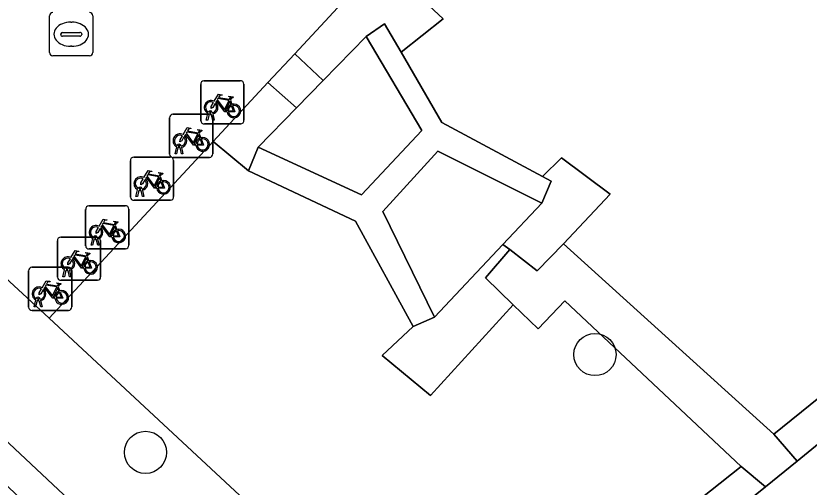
# Model space of a CAD drawing. Extents: x 159039 to 160102, y 381214 to 382524.
# Drawn here: x 159427.59 to 159445.97, y 381629.02 to 381639.95 of the extents above; entities that cross this region are included whole.
import ezdxf

# ---------------------------------------------------------------- set-up
doc = ezdxf.new("R2010")
doc.units = 0
for name, color, linetype in [('IMGEO_Boom', 7, 'Continuous'), ('IMGEO_Fietsenrek', 7, 'Continuous'), ('IMGEO_Groenvoorziening', 7, 'Continuous'), ('IMGEO_Haag', 7, 'Continuous'), ('IMGEO_Kolk', 7, 'Continuous'), ('IMGEO_Muur', 7, 'Continuous'), ('IMGEO_Overkapping', 7, 'Continuous'), ('IMGEO_Terreindeel_gesloten', 7, 'Continuous'), ('IMGEO_Voetpad_onverhard', 7, 'Continuous'), ('IMGEO_Voetpad_open', 7, 'Continuous')]:
    doc.layers.add(name, color=color, linetype=linetype)

msp = doc.modelspace()

# ---------------------------------------------------------------- linework, layer by layer
at = {"layer": 'IMGEO_Boom'}
for centre in [(159441.011, 381632.097), (159430.598, 381629.829)]:
    msp.add_circle(centre, 0.489, dxfattribs=at)
at = {"layer": 'IMGEO_Fietsenrek'}
for p, q in [((159431.953, 381638.444), (159432.794, 381638.444)), ((159432.794, 381638.444), (159431.953, 381638.444)), ((159431.878, 381637.519), (159431.878, 381638.36)), ((159431.878, 381638.36), (159431.878, 381637.519)), ((159432.878, 381638.369), (159432.878, 381637.528)), ((159432.878, 381637.528), (159432.878, 381638.369)), ((159432.565, 381637.993), (159432.601, 381637.898)), ((159431.23, 381637.669), (159432.071, 381637.669)), ((159432.071, 381637.669), (159431.23, 381637.669)), ((159432.005, 381637.528), (159432.044, 381637.688)), ((159432.074, 381637.676), (159432.039, 381637.528)), ((159432.116, 381637.7), (159432.115, 381637.704)), ((159432.157, 381637.528), (159432.123, 381637.67)), ((159432.147, 381637.711), (159432.148, 381637.704)), ((159432.155, 381637.674), (159432.19, 381637.528)), ((159431.155, 381636.744), (159431.155, 381637.585)), ((159431.155, 381637.585), (159431.155, 381636.744)), ((159432.039, 381637.528), (159432.005, 381637.528)), ((159432.155, 381637.594), (159432.155, 381636.753)), ((159432.155, 381636.753), (159432.155, 381637.594)), ((159432.19, 381637.528), (159432.157, 381637.528)), ((159432.803, 381637.444), (159431.962, 381637.444)), ((159431.962, 381637.444), (159432.803, 381637.444)), ((159431.842, 381637.218), (159431.878, 381637.123)), ((159431.393, 381636.925), (159431.392, 381636.929)), ((159431.424, 381636.936), (159431.425, 381636.929)), ((159431.282, 381636.753), (159431.321, 381636.913)), ((159431.316, 381636.753), (159431.282, 381636.753)), ((159431.351, 381636.901), (159431.316, 381636.753)), ((159431.434, 381636.753), (159431.4, 381636.895)), ((159431.432, 381636.899), (159431.467, 381636.753)), ((159431.467, 381636.753), (159431.434, 381636.753)), ((159430.25, 381635.749), (159430.25, 381636.59)), ((159430.25, 381636.59), (159430.25, 381635.749)), ((159430.325, 381636.674), (159431.166, 381636.674)), ((159431.166, 381636.674), (159430.325, 381636.674)), ((159432.08, 381636.669), (159431.239, 381636.669)), ((159431.239, 381636.669), (159432.08, 381636.669)), ((159431.25, 381636.599), (159431.25, 381635.758)), ((159431.25, 381635.758), (159431.25, 381636.599)), ((159430.937, 381636.223), (159430.973, 381636.128)), ((159430.377, 381635.758), (159430.416, 381635.918)), ((159430.446, 381635.906), (159430.411, 381635.758)), ((159430.488, 381635.93), (159430.487, 381635.934)), ((159430.529, 381635.758), (159430.495, 381635.9)), ((159430.519, 381635.941), (159430.52, 381635.934)), ((159430.527, 381635.904), (159430.562, 381635.758)), ((159431.175, 381635.674), (159430.334, 381635.674)), ((159430.334, 381635.674), (159431.175, 381635.674)), ((159430.411, 381635.758), (159430.377, 381635.758)), ((159430.562, 381635.758), (159430.529, 381635.758)), ((159429.212, 381634.621), (159429.212, 381635.462)), ((159429.212, 381635.462), (159429.212, 381634.621)), ((159429.287, 381635.546), (159430.128, 381635.546)), ((159430.128, 381635.546), (159429.287, 381635.546)), ((159430.212, 381635.471), (159430.212, 381634.63)), ((159430.212, 381634.63), (159430.212, 381635.471)), ((159429.899, 381635.095), (159429.935, 381635)), ((159428.559, 381633.894), (159428.559, 381634.735)), ((159428.559, 381634.735), (159428.559, 381633.894)), ((159428.634, 381634.819), (159429.475, 381634.819)), ((159429.475, 381634.819), (159428.634, 381634.819)), ((159429.339, 381634.63), (159429.378, 381634.79)), ((159429.408, 381634.778), (159429.373, 381634.63)), ((159429.45, 381634.802), (159429.449, 381634.806)), ((159429.491, 381634.63), (159429.457, 381634.772)), ((159429.481, 381634.813), (159429.482, 381634.806)), ((159429.489, 381634.776), (159429.524, 381634.63)), ((159429.559, 381634.744), (159429.559, 381633.903)), ((159429.559, 381633.903), (159429.559, 381634.744)), ((159430.137, 381634.546), (159429.296, 381634.546)), ((159429.296, 381634.546), (159430.137, 381634.546)), ((159429.373, 381634.63), (159429.339, 381634.63)), ((159429.524, 381634.63), (159429.491, 381634.63)), ((159429.246, 381634.368), (159429.282, 381634.273)), ((159427.891, 381633.195), (159427.891, 381634.036)), ((159427.891, 381634.036), (159427.891, 381633.195)), ((159427.966, 381634.12), (159428.807, 381634.12)), ((159428.807, 381634.12), (159427.966, 381634.12)), ((159428.686, 381633.903), (159428.725, 381634.063)), ((159428.755, 381634.051), (159428.72, 381633.903)), ((159428.797, 381634.075), (159428.796, 381634.079)), ((159428.838, 381633.903), (159428.804, 381634.045)), ((159428.828, 381634.086), (159428.829, 381634.079)), ((159428.836, 381634.049), (159428.871, 381633.903)), ((159428.891, 381634.045), (159428.891, 381633.204)), ((159428.891, 381633.204), (159428.891, 381634.045)), ((159429.484, 381633.819), (159428.643, 381633.819)), ((159428.643, 381633.819), (159429.484, 381633.819)), ((159428.72, 381633.903), (159428.686, 381633.903)), ((159428.871, 381633.903), (159428.838, 381633.903)), ((159428.578, 381633.669), (159428.614, 381633.574)), ((159428.018, 381633.204), (159428.057, 381633.364)), ((159428.087, 381633.352), (159428.052, 381633.204)), ((159428.129, 381633.376), (159428.128, 381633.38)), ((159428.17, 381633.204), (159428.136, 381633.346)), ((159428.16, 381633.387), (159428.161, 381633.38)), ((159428.168, 381633.35), (159428.203, 381633.204)), ((159428.816, 381633.12), (159427.975, 381633.12)), ((159427.975, 381633.12), (159428.816, 381633.12)), ((159428.052, 381633.204), (159428.018, 381633.204)), ((159428.203, 381633.204), (159428.17, 381633.204))]:
    msp.add_line(p, q, dxfattribs=at)
for points in [[(159432.191, 381637.97), (159432.286, 381638.134), (159432.372, 381638.12), (159432.374, 381638.111), (159432.318, 381638.1), (159432.291, 381638.055), (159432.547, 381638.014)], [(159432.534, 381637.989), (159432.277, 381638.03), (159432.26, 381638.001), (159432.427, 381637.781), (159432.534, 381637.989)], [(159432.547, 381638.014), (159432.572, 381638.063), (159432.566, 381638.067), (159432.543, 381638.071), (159432.531, 381638.078), (159432.53, 381638.081), (159432.532, 381638.086), (159432.627, 381638.071), (159432.629, 381638.061), (159432.619, 381638.048), (159432.607, 381638.042), (159432.593, 381638.048), (159432.565, 381637.993)], [(159432.212, 381637.918), (159432.16, 381637.828), (159432.12, 381637.803), (159432.121, 381637.85), (159432.176, 381637.944)], [(159432.487, 381637.726), (159432.437, 381637.726), (159432.246, 381637.977), (159432.227, 381637.945)], [(159432.582, 381637.891), (159432.552, 381637.968), (159432.443, 381637.75), (159432.486, 381637.75)], [(159432.516, 381637.75), (159432.636, 381637.749), (159432.592, 381637.863)], [(159432.612, 381637.87), (159432.667, 381637.725), (159432.517, 381637.725)], [(159431.468, 381637.195), (159431.563, 381637.359), (159431.649, 381637.345), (159431.651, 381637.336), (159431.595, 381637.325), (159431.568, 381637.28), (159431.824, 381637.239)], [(159431.824, 381637.239), (159431.849, 381637.288), (159431.843, 381637.292), (159431.82, 381637.296), (159431.808, 381637.303), (159431.807, 381637.306), (159431.809, 381637.311), (159431.904, 381637.296), (159431.906, 381637.286), (159431.896, 381637.273), (159431.884, 381637.267), (159431.87, 381637.273), (159431.842, 381637.218)], [(159431.489, 381637.143), (159431.437, 381637.053), (159431.397, 381637.028), (159431.398, 381637.075), (159431.453, 381637.169)], [(159431.764, 381636.951), (159431.714, 381636.951), (159431.523, 381637.202), (159431.504, 381637.17)], [(159431.811, 381637.214), (159431.554, 381637.255), (159431.537, 381637.226), (159431.704, 381637.006), (159431.811, 381637.214)], [(159431.859, 381637.116), (159431.829, 381637.193), (159431.72, 381636.975), (159431.763, 381636.975)], [(159431.793, 381636.975), (159431.913, 381636.974), (159431.869, 381637.088)], [(159431.889, 381637.095), (159431.944, 381636.95), (159431.794, 381636.95)], [(159430.563, 381636.2), (159430.658, 381636.364), (159430.744, 381636.35), (159430.746, 381636.341), (159430.69, 381636.33), (159430.663, 381636.285), (159430.919, 381636.244)], [(159430.859, 381635.956), (159430.809, 381635.956), (159430.618, 381636.207), (159430.599, 381636.175)], [(159430.906, 381636.219), (159430.649, 381636.26), (159430.632, 381636.231), (159430.799, 381636.011), (159430.906, 381636.219)], [(159430.954, 381636.121), (159430.924, 381636.198), (159430.815, 381635.98), (159430.858, 381635.98)], [(159430.919, 381636.244), (159430.944, 381636.293), (159430.938, 381636.297), (159430.915, 381636.301), (159430.903, 381636.308), (159430.902, 381636.311), (159430.904, 381636.316), (159430.999, 381636.301), (159431.001, 381636.291), (159430.991, 381636.278), (159430.979, 381636.272), (159430.965, 381636.278), (159430.937, 381636.223)], [(159430.584, 381636.148), (159430.532, 381636.058), (159430.492, 381636.033), (159430.493, 381636.08), (159430.548, 381636.174)], [(159430.888, 381635.98), (159431.008, 381635.979), (159430.964, 381636.093)], [(159430.984, 381636.1), (159431.039, 381635.955), (159430.889, 381635.955)], [(159429.525, 381635.072), (159429.62, 381635.236), (159429.706, 381635.222), (159429.708, 381635.213), (159429.652, 381635.202), (159429.625, 381635.157), (159429.881, 381635.116)], [(159429.868, 381635.091), (159429.611, 381635.132), (159429.594, 381635.103), (159429.761, 381634.883), (159429.868, 381635.091)], [(159429.881, 381635.116), (159429.906, 381635.165), (159429.9, 381635.169), (159429.877, 381635.173), (159429.865, 381635.18), (159429.864, 381635.183), (159429.866, 381635.188), (159429.961, 381635.173), (159429.963, 381635.163), (159429.953, 381635.15), (159429.941, 381635.144), (159429.927, 381635.15), (159429.899, 381635.095)], [(159429.546, 381635.02), (159429.494, 381634.93), (159429.454, 381634.905), (159429.455, 381634.952), (159429.51, 381635.046)], [(159429.821, 381634.828), (159429.771, 381634.828), (159429.58, 381635.079), (159429.561, 381635.047)], [(159429.916, 381634.993), (159429.886, 381635.07), (159429.777, 381634.852), (159429.82, 381634.852)], [(159429.85, 381634.852), (159429.97, 381634.851), (159429.926, 381634.965)], [(159429.946, 381634.972), (159430.001, 381634.827), (159429.851, 381634.827)], [(159428.872, 381634.345), (159428.967, 381634.509), (159429.053, 381634.495), (159429.055, 381634.486), (159428.999, 381634.475), (159428.972, 381634.43), (159429.228, 381634.389)], [(159429.168, 381634.101), (159429.118, 381634.101), (159428.927, 381634.352), (159428.908, 381634.32)], [(159429.215, 381634.364), (159428.958, 381634.405), (159428.941, 381634.376), (159429.108, 381634.156), (159429.215, 381634.364)], [(159429.228, 381634.389), (159429.253, 381634.438), (159429.247, 381634.442), (159429.224, 381634.446), (159429.212, 381634.453), (159429.211, 381634.456), (159429.213, 381634.461), (159429.308, 381634.446), (159429.31, 381634.436), (159429.3, 381634.423), (159429.288, 381634.417), (159429.274, 381634.423), (159429.246, 381634.368)], [(159428.893, 381634.293), (159428.841, 381634.203), (159428.801, 381634.178), (159428.802, 381634.225), (159428.857, 381634.319)], [(159429.263, 381634.266), (159429.233, 381634.343), (159429.124, 381634.125), (159429.167, 381634.125)], [(159429.197, 381634.125), (159429.317, 381634.124), (159429.273, 381634.238)], [(159429.293, 381634.245), (159429.348, 381634.1), (159429.198, 381634.1)], [(159428.204, 381633.646), (159428.299, 381633.81), (159428.385, 381633.796), (159428.387, 381633.787), (159428.331, 381633.776), (159428.304, 381633.731), (159428.56, 381633.69)], [(159428.225, 381633.594), (159428.173, 381633.504), (159428.133, 381633.479), (159428.134, 381633.526), (159428.189, 381633.62)], [(159428.5, 381633.402), (159428.45, 381633.402), (159428.259, 381633.653), (159428.24, 381633.621)], [(159428.547, 381633.665), (159428.29, 381633.706), (159428.273, 381633.677), (159428.44, 381633.457), (159428.547, 381633.665)], [(159428.595, 381633.567), (159428.565, 381633.644), (159428.456, 381633.426), (159428.499, 381633.426)], [(159428.56, 381633.69), (159428.585, 381633.739), (159428.579, 381633.743), (159428.556, 381633.747), (159428.544, 381633.754), (159428.543, 381633.757), (159428.545, 381633.762), (159428.64, 381633.747), (159428.642, 381633.737), (159428.632, 381633.724), (159428.62, 381633.718), (159428.606, 381633.724), (159428.578, 381633.669)], [(159428.529, 381633.426), (159428.649, 381633.425), (159428.605, 381633.539)], [(159428.625, 381633.546), (159428.68, 381633.401), (159428.53, 381633.401)]]:
    msp.add_lwpolyline(points, dxfattribs=at)
for centre, radius, start, end in [((159431.956, 381638.366), 0.0779, 92.4484, 184.2845), ((159431.956, 381638.366), 0.0779, 92.4484, 184.2845), ((159432.8, 381638.366), 0.0779, 2.4484, 94.2845), ((159432.8, 381638.366), 0.0779, 2.4484, 94.2845), ((159432.118, 381637.829), 0.159, 62.6766, 242.1369), ((159432.118, 381637.829), 0.129, 63.3192, 238.903), ((159432.118, 381637.829), 0.129, 283.6043, 43.4302), ((159432.118, 381637.829), 0.159, 283.5766, 46.6042), ((159432.645, 381637.745), 0.159, 113.3408, 178.3217), ((159432.645, 381637.745), 0.159, 187.0065, 105.7708), ((159432.645, 381637.745), 0.129, 113.923, 177.9556), ((159432.645, 381637.745), 0.129, 188.6715, 104.5883), ((159431.233, 381637.591), 0.0779, 92.4484, 184.2845), ((159431.233, 381637.591), 0.0779, 92.4484, 184.2845), ((159432.098, 381637.7), 0.0499, 12.8025, 158.6934), ((159432.077, 381637.591), 0.0779, 2.4484, 94.2845), ((159432.077, 381637.591), 0.0779, 2.4484, 94.2845), ((159432.118, 381637.829), 0.159, 253.9967, 271.7867), ((159432.098, 381637.7), 0.0174, 12.8025, 163.4502), ((159432.118, 381637.829), 0.129, 253.415, 269.0204), ((159431.956, 381637.522), 0.0779, 182.4484, 274.2845), ((159431.956, 381637.522), 0.0779, 182.4484, 274.2845), ((159432.8, 381637.522), 0.0779, 272.4484, 4.2845), ((159432.8, 381637.522), 0.0779, 272.4484, 4.2845), ((159431.395, 381637.054), 0.159, 62.6766, 242.1369), ((159431.395, 381637.054), 0.129, 63.3192, 238.903), ((159431.395, 381637.054), 0.129, 283.6043, 43.4302), ((159431.395, 381637.054), 0.159, 283.5766, 46.6042), ((159431.922, 381636.97), 0.159, 113.3408, 178.3217), ((159431.922, 381636.97), 0.159, 187.0065, 105.7708), ((159431.375, 381636.925), 0.0499, 12.8025, 158.6934), ((159431.375, 381636.925), 0.0174, 12.8025, 163.4502), ((159431.395, 381637.054), 0.129, 253.415, 269.0204), ((159431.922, 381636.97), 0.129, 113.923, 177.9556), ((159431.922, 381636.97), 0.129, 188.6715, 104.5883), ((159431.233, 381636.747), 0.0779, 182.4484, 274.2845), ((159431.233, 381636.747), 0.0779, 182.4484, 274.2845), ((159431.395, 381637.054), 0.159, 253.9967, 271.7867), ((159432.077, 381636.747), 0.0779, 272.4484, 4.2845), ((159432.077, 381636.747), 0.0779, 272.4484, 4.2845), ((159430.328, 381636.596), 0.0779, 92.4484, 184.2845), ((159430.328, 381636.596), 0.0779, 92.4484, 184.2845), ((159431.172, 381636.596), 0.0779, 2.4484, 94.2845), ((159431.172, 381636.596), 0.0779, 2.4484, 94.2845), ((159430.49, 381636.059), 0.159, 62.6766, 242.1369), ((159430.49, 381636.059), 0.129, 63.3192, 238.903), ((159430.49, 381636.059), 0.129, 283.6043, 43.4302), ((159430.49, 381636.059), 0.159, 283.5766, 46.6042), ((159431.017, 381635.975), 0.159, 113.3408, 178.3217), ((159431.017, 381635.975), 0.159, 187.0065, 105.7708), ((159431.017, 381635.975), 0.129, 113.923, 177.9556), ((159431.017, 381635.975), 0.129, 188.6715, 104.5883), ((159430.47, 381635.93), 0.0499, 12.8025, 158.6934), ((159430.49, 381636.059), 0.159, 253.9967, 271.7867), ((159430.47, 381635.93), 0.0174, 12.8025, 163.4502), ((159430.49, 381636.059), 0.129, 253.415, 269.0204), ((159430.328, 381635.752), 0.0779, 182.4484, 274.2845), ((159430.328, 381635.752), 0.0779, 182.4484, 274.2845), ((159431.172, 381635.752), 0.0779, 272.4484, 4.2845), ((159431.172, 381635.752), 0.0779, 272.4484, 4.2845), ((159429.29, 381635.468), 0.0779, 92.4484, 184.2845), ((159429.29, 381635.468), 0.0779, 92.4484, 184.2845), ((159430.134, 381635.468), 0.0779, 2.4484, 94.2845), ((159430.134, 381635.468), 0.0779, 2.4484, 94.2845), ((159429.452, 381634.931), 0.159, 62.6766, 242.1369), ((159429.452, 381634.931), 0.129, 63.3192, 238.903), ((159429.452, 381634.931), 0.129, 283.6043, 43.4302), ((159429.452, 381634.931), 0.159, 283.5766, 46.6042), ((159429.979, 381634.847), 0.159, 113.3408, 178.3217), ((159429.979, 381634.847), 0.159, 187.0065, 105.7708), ((159429.979, 381634.847), 0.129, 113.923, 177.9556), ((159429.979, 381634.847), 0.129, 188.6715, 104.5883), ((159428.637, 381634.741), 0.0779, 92.4484, 184.2845), ((159428.637, 381634.741), 0.0779, 92.4484, 184.2845), ((159429.432, 381634.802), 0.0499, 12.8025, 158.6934), ((159429.452, 381634.931), 0.159, 253.9967, 271.7867), ((159429.432, 381634.802), 0.0174, 12.8025, 163.4502), ((159429.452, 381634.931), 0.129, 253.415, 269.0204), ((159429.481, 381634.741), 0.0779, 2.4484, 94.2845), ((159429.481, 381634.741), 0.0779, 2.4484, 94.2845), ((159429.29, 381634.624), 0.0779, 182.4484, 274.2845), ((159429.29, 381634.624), 0.0779, 182.4484, 274.2845), ((159430.134, 381634.624), 0.0779, 272.4484, 4.2845), ((159430.134, 381634.624), 0.0779, 272.4484, 4.2845), ((159428.799, 381634.204), 0.159, 62.6766, 242.1369), ((159428.799, 381634.204), 0.129, 63.3192, 238.903), ((159428.799, 381634.204), 0.129, 283.6043, 43.4302), ((159428.799, 381634.204), 0.159, 283.5766, 46.6042), ((159429.326, 381634.12), 0.159, 113.3408, 178.3217), ((159429.326, 381634.12), 0.159, 187.0065, 105.7708), ((159429.326, 381634.12), 0.129, 113.923, 177.9556), ((159429.326, 381634.12), 0.129, 188.6715, 104.5883), ((159427.969, 381634.042), 0.0779, 92.4484, 184.2845), ((159427.969, 381634.042), 0.0779, 92.4484, 184.2845), ((159428.779, 381634.075), 0.0499, 12.8025, 158.6934), ((159428.799, 381634.204), 0.159, 253.9967, 271.7867), ((159428.779, 381634.075), 0.0174, 12.8025, 163.4502), ((159428.799, 381634.204), 0.129, 253.415, 269.0204), ((159428.813, 381634.042), 0.0779, 2.4484, 94.2845), ((159428.813, 381634.042), 0.0779, 2.4484, 94.2845), ((159428.637, 381633.897), 0.0779, 182.4484, 274.2845), ((159428.637, 381633.897), 0.0779, 182.4484, 274.2845), ((159429.481, 381633.897), 0.0779, 272.4484, 4.2845), ((159429.481, 381633.897), 0.0779, 272.4484, 4.2845), ((159428.131, 381633.505), 0.159, 62.6766, 242.1369), ((159428.131, 381633.505), 0.129, 63.3192, 238.903), ((159428.131, 381633.505), 0.159, 283.5766, 46.6042), ((159428.131, 381633.505), 0.129, 283.6043, 43.4302), ((159428.658, 381633.421), 0.159, 113.3408, 178.3217), ((159428.658, 381633.421), 0.159, 187.0065, 105.7708), ((159428.658, 381633.421), 0.129, 113.923, 177.9556), ((159428.658, 381633.421), 0.129, 188.6715, 104.5883), ((159428.111, 381633.376), 0.0499, 12.8025, 158.6934), ((159428.131, 381633.505), 0.159, 253.9967, 271.7867), ((159428.111, 381633.376), 0.0174, 12.8025, 163.4502), ((159428.131, 381633.505), 0.129, 253.415, 269.0204), ((159427.969, 381633.198), 0.0779, 182.4484, 274.2845), ((159427.969, 381633.198), 0.0779, 182.4484, 274.2845), ((159428.813, 381633.198), 0.0779, 272.4484, 4.2845), ((159428.813, 381633.198), 0.0779, 272.4484, 4.2845)]:
    msp.add_arc(centre, radius, start, end, dxfattribs=at)
at = {"layer": 'IMGEO_Groenvoorziening'}
msp.add_lwpolyline([(159445.345, 381652.512), (159444.835, 381651.962), (159455.718, 381641.694), (159456.038, 381641.315), (159456.282, 381640.753), (159456.346, 381640.337), (159456.182, 381639.476), (159455.799, 381638.906), (159454.702, 381637.96), (159445.154, 381630.252), (159445.696, 381629.628), (159452.235, 381634.982), (159455.951, 381638.06), (159456.174, 381638.245)], dxfattribs=at)
for points in [[(159454.702, 381637.96), (159442.623, 381649.581), (159435.415, 381641.822), (159437.491, 381639.882), (159436.521, 381639.105), (159437.46, 381637.476), (159439.796, 381636.224), (159440.237, 381636.656), (159441.362, 381635.817), (159440.281, 381634.667), (159445.154, 381630.252)], [(159435.415, 381641.822), (159435.021, 381641.398), (159435.652, 381640.791), (159434.055, 381639.069), (159434.715, 381638.452), (159435.709, 381639.473), (159436.139, 381639.767), (159436.521, 381639.105), (159437.491, 381639.882)], [(159434.098, 381637.819), (159433.436, 381638.401), (159432.169, 381637.035), (159432.983, 381636.358), (159433.209, 381636.906)], [(159435.466, 381635.191), (159432.983, 381636.358), (159432.169, 381637.035), (159428.37, 381632.939), (159437.741, 381624.216), (159444.395, 381629.506), (159440.31, 381633.34), (159439.698, 381632.693), (159439.119, 381633.252), (159437.205, 381631.15), (159436.08, 381632.079), (159436.8, 381632.747)], [(159439.796, 381636.224), (159439.994, 381636.118), (159439.781, 381635.609), (159438.876, 381634.647), (159439.036, 381634.534), (159439.67, 381634.041), (159440.281, 381634.667), (159441.362, 381635.817), (159440.237, 381636.656)], [(159423.645, 381633.588), (159435.516, 381622.447), (159437.741, 381624.216), (159428.37, 381632.939), (159425.61, 381635.485)], [(159439.119, 381633.252), (159438.473, 381633.874), (159439.036, 381634.534), (159438.876, 381634.647), (159437.294, 381632.966), (159436.8, 381632.747), (159436.08, 381632.079), (159437.205, 381631.15)], [(159423.645, 381633.588), (159423.135, 381633.039), (159435.51, 381621.424), (159444.962, 381629.032), (159444.395, 381629.506), (159437.741, 381624.216), (159435.516, 381622.447)]]:
    msp.add_lwpolyline(points, close=True, dxfattribs=at)
at = {"layer": 'IMGEO_Haag'}
msp.add_lwpolyline([(159456.086, 381642.513), (159456.014, 381642.58), (159445.345, 381652.512), (159444.835, 381651.962), (159455.718, 381641.694), (159456.038, 381641.315), (159456.282, 381640.753), (159456.346, 381640.337), (159456.182, 381639.476), (159455.799, 381638.906), (159454.702, 381637.96), (159445.154, 381630.252), (159445.696, 381629.628), (159452.235, 381634.982), (159455.951, 381638.06)], dxfattribs=at)
msp.add_lwpolyline([(159423.645, 381633.588), (159423.135, 381633.039), (159435.51, 381621.424), (159444.962, 381629.032), (159444.395, 381629.506), (159437.741, 381624.216), (159435.516, 381622.447)], close=True, dxfattribs=at)
at = {"layer": 'IMGEO_Kolk'}
for p, q in [((159428.377, 381639.097), (159428.377, 381639.949)), ((159429.378, 381639.949), (159429.378, 381639.097)), ((159428.865, 381639.803), (159428.89, 381639.803)), ((159428.636, 381639.517), (159428.636, 381639.529)), ((159428.679, 381639.566), (159429.077, 381639.566)), ((159429.12, 381639.529), (159429.12, 381639.517)), ((159429.074, 381639.48), (159428.676, 381639.48)), ((159428.888, 381639.243), (159428.863, 381639.243)), ((159429.304, 381639.023), (159428.452, 381639.023))]:
    msp.add_line(p, q, dxfattribs=at)
for points in [[(159428.377, 381639.097), (159428.377, 381639.949)], [(159429.378, 381639.949), (159429.378, 381639.097)], [(159429.304, 381639.023), (159428.452, 381639.023)]]:
    msp.add_lwpolyline(points, dxfattribs=at)
for centre, radius, start, end in [((159428.454, 381639.947), 0.0765, 91.552, 178.448), ((159428.454, 381639.947), 0.0765, 91.552, 178.448), ((159429.302, 381639.947), 0.0765, 1.552, 88.448), ((159429.302, 381639.947), 0.0765, 1.552, 88.448), ((159428.676, 381639.526), 0.0403, 85.8775, 175.7526), ((159428.673, 381639.516), 0.0366, 178.938, 274.7102), ((159429.077, 381639.523), 0.043, 264.8664, 352.4533), ((159429.081, 381639.528), 0.0386, 1.7309, 96.639), ((159428.454, 381639.099), 0.0765, 181.552, 268.448), ((159428.454, 381639.099), 0.0765, 181.552, 268.448), ((159429.302, 381639.099), 0.0765, 271.552, 358.448), ((159429.302, 381639.099), 0.0765, 271.552, 358.448)]:
    msp.add_arc(centre, radius, start, end, dxfattribs=at)
for centre, major_axis, ratio, start_param, end_param in [((159428.864, 381639.523), (-0.387, 0.002), 0.722429, 4.712389, 7.853982), ((159428.889, 381639.523), (-0.39, 0.002), 0.717154, 1.570796, 4.712389)]:
    msp.add_ellipse(centre, major_axis=major_axis, ratio=ratio, start_param=start_param, end_param=end_param, dxfattribs=at)
at = {"layer": 'IMGEO_Muur'}
for points in [[(159433.209, 381636.906), (159434.098, 381637.819), (159434.715, 381638.452), (159435.709, 381639.473)], [(159437.294, 381632.966), (159438.876, 381634.647), (159439.781, 381635.609)]]:
    msp.add_lwpolyline(points, dxfattribs=at)
at = {"layer": 'IMGEO_Overkapping'}
msp.add_lwpolyline([(159437.374, 381636.815), (159439.781, 381635.609), (159439.994, 381636.118), (159439.796, 381636.224), (159437.46, 381637.476), (159436.521, 381639.105), (159436.139, 381639.767), (159435.709, 381639.473), (159437.004, 381637.295), (159435.602, 381635.801), (159433.209, 381636.906), (159432.983, 381636.358), (159435.466, 381635.191), (159436.8, 381632.747), (159437.294, 381632.966), (159436.1, 381635.41)], close=True, dxfattribs=at)
at = {"layer": 'IMGEO_Terreindeel_gesloten'}
for points in [[(159435.709, 381639.473), (159434.715, 381638.452), (159434.098, 381637.819), (159433.209, 381636.906), (159435.602, 381635.801), (159437.004, 381637.295)], [(159439.781, 381635.609), (159437.374, 381636.815), (159436.1, 381635.41), (159437.294, 381632.966), (159438.876, 381634.647)]]:
    msp.add_lwpolyline(points, close=True, dxfattribs=at)
at = {"layer": 'IMGEO_Voetpad_onverhard'}
msp.add_lwpolyline([(159434.055, 381639.069), (159433.436, 381638.401), (159434.098, 381637.819), (159434.715, 381638.452)], close=True, dxfattribs=at)
at = {"layer": 'IMGEO_Voetpad_open'}
for points in [[(159442.623, 381649.581), (159444.835, 381651.962), (159445.345, 381652.512), (159440.167, 381657.223), (159438.075, 381654.989), (159432.661, 381649.076), (159427.683, 381650.274), (159426.791, 381646.496), (159428.731, 381644.814), (159422.606, 381638.256), (159421.335, 381636.896), (159420.252, 381635.745), (159423.135, 381633.039), (159423.645, 381633.588), (159425.61, 381635.485), (159428.37, 381632.939), (159432.169, 381637.035), (159433.436, 381638.401), (159434.055, 381639.069), (159435.652, 381640.791), (159435.021, 381641.398), (159435.415, 381641.822)], [(159440.281, 381634.667), (159439.67, 381634.041), (159439.036, 381634.534), (159438.473, 381633.874), (159439.119, 381633.252), (159439.698, 381632.693), (159440.31, 381633.34), (159444.395, 381629.506), (159444.962, 381629.032), (159445.696, 381629.628), (159445.154, 381630.252)]]:
    msp.add_lwpolyline(points, close=True, dxfattribs=at)
msp.add_lwpolyline([(159461.127, 381642.357), (159456.174, 381638.245), (159455.951, 381638.06), (159452.235, 381634.982), (159445.696, 381629.628), (159444.962, 381629.032), (159435.51, 381621.424), (159432.061, 381618.681), (159409.141, 381601.163), (159408.665, 381600.799), (159402.617, 381596.177)], dxfattribs=at)

doc.saveas('drawing.dxf')
